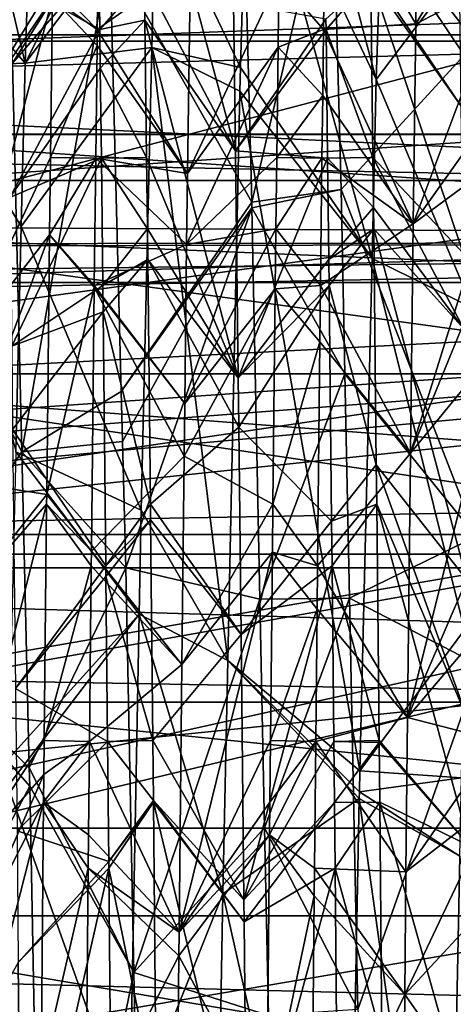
# Model space of a CAD drawing. Extents: x 0 to 200, y 18 to 95.
# Tile 202 of 491: x 72.752 to 73.71, y 53.333 to 55.51. Entities that reach past the tile are written whole.
import ezdxf

# ---------------------------------------------------------------- set-up
doc = ezdxf.new("R2010")
doc.units = 0

msp = doc.modelspace()

# ---------------------------------------------------------------- linework, layer by layer
for points in [[(66.999992, 58.968403, 263.375061), (100.857979, 56.147953, 260.252533), (66.999992, 55.257084, 259.53186)], [(122.799995, 57.297775, 280.72522), (66.999992, 58.968403, 278.624939), (66.999992, 55.257084, 282.468109)], [(77.999992, 58.124733, 51.023918), (56.938103, 56.044952, 54.049088), (77.999992, 55.020393, 55.12487)], [(57.144798, 55.832596, 37.636749), (77.999992, 58.124733, 40.976082), (57.585098, 55.134129, 37.049129)], [(57.585098, 55.134129, 37.049129), (77.999992, 58.124733, 40.976082), (77.999992, 55.020393, 36.87513)], [(122.799995, 55.257084, 282.468109), (122.799995, 57.297775, 280.72522), (66.999992, 55.257084, 282.468109)], [(74.999992, 55.748978, 264.203949), (69.499992, 57.125778, 266.436615), (69.499992, 54.306, 262.711578)], [(69.499992, 57.125778, 275.563385), (74.999992, 55.748978, 277.796051), (69.499992, 54.306, 279.288422)], [(73.26844, 56.400883, 40.992569), (73.256516, 55.97794, 40.330856), (73.540237, 55.377777, 40.214989)], [(73.558876, 55.936893, 41.242157), (73.26844, 56.400883, 40.992569), (73.540237, 55.377777, 40.214989)], [(72.569832, 56.242073, 41.838608), (72.548454, 55.663177, 40.630531), (72.763977, 55.414276, 40.258156)], [(72.783432, 56.001438, 41.327473), (72.569832, 56.242073, 41.838608), (72.763977, 55.414276, 40.258156)], [(72.95153, 55.663177, 51.369469), (73.236961, 56.175644, 51.440292), (73.264778, 55.107014, 52.928612)], [(73.236961, 56.175644, 51.440292), (73.442596, 55.867432, 51.837891), (73.264778, 55.107014, 52.928612)], [(66.999992, 55.257084, 259.53186), (100.857979, 56.147953, 260.252533), (99.651787, 55.252529, 259.53772)], [(69.199997, 56.114868, 265.546295), (76.999992, 55.154964, 264.226196), (69.199997, 55.154964, 264.226196)], [(69.199997, 56.114868, 265.546295), (76.999992, 56.114868, 265.546295), (76.999992, 55.154964, 264.226196)], [(76.999992, 55.154964, 277.773804), (76.999992, 56.114868, 276.453705), (69.199997, 55.154964, 277.773804)], [(76.999992, 56.114868, 276.453705), (69.199997, 56.114868, 276.453705), (69.199997, 55.154964, 277.773804)], [(77.999992, 55.020393, 55.12487), (56.938103, 56.044952, 54.049088), (57.696014, 54.999744, 55.104179)], [(73.058487, 55.999409, 40.313957), (72.783432, 56.001438, 41.327473), (72.763977, 55.414276, 40.258156)], [(73.052124, 55.79826, 39.946976), (73.058487, 55.999409, 40.313957), (72.763977, 55.414276, 40.258156)], [(73.224945, 55.548317, 51.817928), (73.02272, 55.987034, 51.777439), (73.229019, 55.22031, 52.220806)], [(73.02272, 55.987034, 51.777439), (73.02784, 55.60244, 52.332634), (73.229019, 55.22031, 52.220806)], [(73.256516, 55.97794, 40.330856), (73.052124, 55.79826, 39.946976), (73.240349, 55.404362, 39.43346)], [(73.256516, 55.97794, 40.330856), (73.240349, 55.404362, 39.43346), (73.530846, 54.982639, 39.777397)], [(73.540237, 55.377777, 40.214989), (73.256516, 55.97794, 40.330856), (73.530846, 54.982639, 39.777397)], [(72.824654, 55.590458, 39.65155), (72.929222, 55.937111, 40.143082), (72.923401, 55.488945, 39.519993)], [(72.929222, 55.937111, 40.143082), (73.129288, 55.634708, 40.347137), (72.923401, 55.488945, 39.519993)], [(73.773689, 55.686668, 40.670799), (73.558876, 55.936893, 41.242157), (73.540237, 55.377777, 40.214989)], [(115.346222, 54.298084, 279.984253), (39.5, 55.887272, 277.913177), (37.428932, 54.298084, 279.984253)], [(113.275154, 55.887272, 277.913177), (39.5, 55.887272, 277.913177), (115.346222, 54.298084, 279.984253)], [(49.499989, 55.887272, 267.913177), (103.275146, 55.887272, 267.913177), (51.571064, 54.298084, 265.842102)], [(103.275146, 55.887272, 267.913177), (101.204079, 54.298084, 265.842102), (51.571064, 54.298084, 265.842102)], [(72.924019, 55.892223, 51.919327), (72.724083, 55.603214, 51.721375), (72.929253, 55.488945, 52.480007)], [(73.02784, 55.60244, 52.332634), (72.924019, 55.892223, 51.919327), (72.929253, 55.488945, 52.480007)], [(73.442596, 55.867432, 51.837891), (73.462234, 55.135025, 52.904411), (73.264778, 55.107014, 52.928612)], [(73.442596, 55.867432, 51.837891), (73.734444, 55.43182, 51.659756), (73.462234, 55.135025, 52.904411)], [(73.442596, 55.867432, 51.837891), (73.732872, 55.494766, 51.584354), (73.734444, 55.43182, 51.659756)], [(73.442596, 55.867432, 51.837891), (73.730034, 55.60873, 51.447849), (73.732872, 55.494766, 51.584354)], [(76.999992, 55.462631, 268.044128), (69.199997, 55.847462, 269.499878), (69.199997, 55.462631, 268.044128)], [(76.999992, 55.847462, 269.499878), (69.199997, 55.847462, 269.499878), (76.999992, 55.462631, 268.044128)], [(69.199997, 55.847462, 272.500153), (76.999992, 55.847462, 272.500153), (69.199997, 55.462631, 273.955872)], [(76.999992, 55.847462, 272.500153), (76.999992, 55.462631, 273.955872), (69.199997, 55.462631, 273.955872)], [(73.324806, 55.60244, 39.667366), (73.427925, 55.837391, 40.004436), (73.423401, 55.488945, 39.519993)], [(73.427925, 55.837391, 40.004436), (73.627197, 55.501381, 40.115181), (73.423401, 55.488945, 39.519993)], [(73.427925, 55.837391, 40.004436), (73.627983, 55.553631, 40.201351), (73.627197, 55.501381, 40.115181)], [(73.827919, 55.836327, 40.005001), (73.824806, 55.60244, 39.667366), (73.627197, 55.501381, 40.115181)], [(73.627983, 55.553631, 40.201351), (73.827919, 55.836327, 40.005001), (73.627197, 55.501381, 40.115181)], [(72.723015, 55.806332, 51.027847), (72.948296, 55.750805, 51.186604), (72.736008, 55.414276, 51.741844)], [(73.044022, 55.448658, 39.543388), (73.052124, 55.79826, 39.946976), (72.763977, 55.414276, 40.258156)], [(73.052124, 55.79826, 39.946976), (73.044022, 55.448658, 39.543388), (73.240349, 55.404362, 39.43346)], [(73.721497, 55.785358, 51.446304), (73.527664, 55.61599, 52.313076), (73.727737, 55.319279, 52.09034)], [(74.999992, 55.748978, 264.203949), (69.499992, 54.306, 262.711578), (74.999992, 54.139458, 262.92041)], [(69.499992, 54.306, 279.288422), (74.999992, 55.748978, 277.796051), (74.999992, 54.139458, 279.07959)], [(72.948296, 55.750805, 51.186604), (72.95153, 55.663177, 51.369469), (72.736008, 55.414276, 51.741844)], [(72.629776, 55.687672, 40.3866), (72.824654, 55.590458, 39.65155), (72.624313, 55.263565, 39.839031)], [(73.773689, 55.686668, 40.670799), (73.540237, 55.377777, 40.214989), (73.753113, 54.8731, 39.672031)], [(72.763977, 55.414276, 40.258156), (72.548454, 55.663177, 40.630531), (72.541908, 55.406124, 40.310112)], [(72.736008, 55.414276, 51.741844), (72.95153, 55.663177, 51.369469), (72.756531, 54.555031, 52.698971)], [(72.95153, 55.663177, 51.369469), (72.976379, 54.687927, 52.585125), (72.756531, 54.555031, 52.698971)], [(72.95153, 55.663177, 51.369469), (73.264778, 55.107014, 52.928612), (72.976379, 54.687927, 52.585125)], [(72.923401, 55.488945, 39.519993), (73.129288, 55.634708, 40.347137), (73.123047, 55.170349, 39.70166)], [(73.129288, 55.634708, 40.347137), (73.324806, 55.60244, 39.667366), (73.123047, 55.170349, 39.70166)], [(73.527664, 55.61599, 52.313076), (73.52784, 55.60244, 52.332634), (73.727737, 55.319279, 52.09034)], [(72.824654, 55.590458, 39.65155), (72.82428, 55.558468, 39.612858), (72.624313, 55.263565, 39.839031)], [(72.929253, 55.488945, 52.480007), (72.724083, 55.603214, 51.721375), (72.730316, 55.117214, 52.35062)], [(72.82428, 55.558468, 39.612858), (72.824654, 55.590458, 39.65155), (72.923401, 55.488945, 39.519993)], [(73.028961, 55.509033, 52.446045), (73.02784, 55.60244, 52.332634), (72.929253, 55.488945, 52.480007)], [(73.02784, 55.60244, 52.332634), (73.028961, 55.509033, 52.446045), (73.229019, 55.22031, 52.220806)], [(73.324806, 55.60244, 39.667366), (73.322983, 55.449409, 39.48156), (73.123047, 55.170349, 39.70166)], [(73.324806, 55.60244, 39.667366), (73.423401, 55.488945, 39.519993), (73.322983, 55.449409, 39.48156)], [(73.52784, 55.60244, 52.332634), (73.428955, 55.511703, 52.448372), (73.42926, 55.488945, 52.480007)], [(73.52784, 55.60244, 52.332634), (73.42926, 55.488945, 52.480007), (73.532578, 55.205574, 52.814507)], [(73.727737, 55.319279, 52.09034), (73.52784, 55.60244, 52.332634), (73.732086, 54.993877, 52.539978)], [(73.52784, 55.60244, 52.332634), (73.532578, 55.205574, 52.814507), (73.732086, 54.993877, 52.539978)], [(73.824806, 55.60244, 39.667366), (73.821686, 55.340832, 39.34972), (73.621758, 55.058937, 39.580917)], [(73.627197, 55.501381, 40.115181), (73.824806, 55.60244, 39.667366), (73.621758, 55.058937, 39.580917)], [(72.624313, 55.263565, 39.839031), (72.82428, 55.558468, 39.612858), (72.618042, 54.776909, 39.210705)], [(72.82428, 55.558468, 39.612858), (72.820076, 55.205326, 39.185715), (72.618042, 54.776909, 39.210705)], [(72.82428, 55.558468, 39.612858), (72.922981, 55.453381, 39.478336), (72.820076, 55.205326, 39.185715)], [(72.82428, 55.558468, 39.612858), (72.923401, 55.488945, 39.519993), (72.922981, 55.453381, 39.478336)], [(73.428955, 55.511703, 52.448372), (73.224945, 55.548317, 51.817928), (73.229019, 55.22031, 52.220806)], [(73.028961, 55.509033, 52.446045), (72.929253, 55.488945, 52.480007), (72.930252, 55.403439, 52.580162)], [(73.028961, 55.509033, 52.446045), (72.930252, 55.403439, 52.580162), (73.03257, 55.205574, 52.814507)], [(73.229019, 55.22031, 52.220806), (73.028961, 55.509033, 52.446045), (73.23526, 54.718342, 52.837349)], [(73.028961, 55.509033, 52.446045), (73.03257, 55.205574, 52.814507), (73.23526, 54.718342, 52.837349)], [(73.42926, 55.488945, 52.480007), (73.428955, 55.511703, 52.448372), (73.229019, 55.22031, 52.220806)], [(73.423401, 55.488945, 39.519993), (73.627197, 55.501381, 40.115181), (73.621758, 55.058937, 39.580917)], [(72.930252, 55.403439, 52.580162), (72.929253, 55.488945, 52.480007), (72.730316, 55.117214, 52.35062)], [(72.922981, 55.453381, 39.478336), (72.923401, 55.488945, 39.519993), (73.123047, 55.170349, 39.70166)], [(73.42926, 55.488945, 52.480007), (73.229019, 55.22031, 52.220806), (73.432571, 55.20438, 52.813316)], [(73.322983, 55.449409, 39.48156), (73.423401, 55.488945, 39.519993), (73.421684, 55.342522, 39.348488)], [(73.421684, 55.342522, 39.348488), (73.423401, 55.488945, 39.519993), (73.621758, 55.058937, 39.580917)], [(73.532578, 55.205574, 52.814507), (73.42926, 55.488945, 52.480007), (73.432571, 55.20438, 52.813316)], [(68.999992, 55.477016, 271), (76.999992, 54.371727, 266.875), (68.999992, 54.371727, 266.875)], [(68.999992, 55.477016, 271), (76.999992, 55.477016, 271), (76.999992, 54.371727, 266.875)], [(76.999992, 55.477016, 271), (68.999992, 55.477016, 271), (68.999992, 54.371727, 275.125)], [(76.999992, 54.371727, 275.125), (76.999992, 55.477016, 271), (68.999992, 54.371727, 275.125)], [(76.999992, 54.929314, 268.044128), (69.199997, 55.462631, 268.044128), (69.199997, 54.929314, 268.044128)], [(76.999992, 55.462631, 268.044128), (69.199997, 55.462631, 268.044128), (76.999992, 54.929314, 268.044128)], [(76.999992, 55.462631, 273.955872), (76.999992, 54.929314, 273.955872), (69.199997, 54.929314, 273.955872)], [(69.199997, 55.462631, 273.955872), (76.999992, 55.462631, 273.955872), (69.199997, 54.929314, 273.955872)], [(73.044022, 55.448658, 39.543388), (72.755348, 55.053085, 39.85582), (73.020309, 54.425514, 38.362251)], [(73.044022, 55.448658, 39.543388), (72.763977, 55.414276, 40.258156), (72.755348, 55.053085, 39.85582)], [(72.820076, 55.205326, 39.185715), (72.922981, 55.453381, 39.478336), (72.920074, 55.20438, 39.186684)], [(72.920074, 55.20438, 39.186684), (72.922981, 55.453381, 39.478336), (73.123047, 55.170349, 39.70166)], [(73.044022, 55.448658, 39.543388), (73.020309, 54.425514, 38.362251), (73.212265, 54.093624, 38.133553)], [(73.238876, 55.352207, 39.35186), (73.044022, 55.448658, 39.543388), (73.212265, 54.093624, 38.133553)], [(73.240349, 55.404362, 39.43346), (73.044022, 55.448658, 39.543388), (73.238876, 55.352207, 39.35186)], [(73.322983, 55.449409, 39.48156), (73.320076, 55.205574, 39.185493), (73.120941, 55.013519, 39.483665)], [(73.123047, 55.170349, 39.70166), (73.322983, 55.449409, 39.48156), (73.120941, 55.013519, 39.483665)], [(73.322983, 55.449409, 39.48156), (73.421684, 55.342522, 39.348488), (73.320076, 55.205574, 39.185493)], [(72.462807, 55.114292, 52.935806), (72.736008, 55.414276, 51.741844), (72.756531, 54.555031, 52.698971)], [(72.763977, 55.414276, 40.258156), (72.541908, 55.406124, 40.310112), (72.755348, 55.053085, 39.85582)], [(73.462234, 55.135025, 52.904411), (73.734444, 55.43182, 51.659756), (73.760902, 54.367226, 52.934937)], [(72.755348, 55.053085, 39.85582), (72.541908, 55.406124, 40.310112), (72.743462, 54.555031, 39.301029)], [(72.932579, 55.20438, 52.813316), (72.930252, 55.403439, 52.580162), (72.730316, 55.117214, 52.35062)], [(73.03257, 55.205574, 52.814507), (72.930252, 55.403439, 52.580162), (72.932579, 55.20438, 52.813316)], [(73.240349, 55.404362, 39.43346), (73.238876, 55.352207, 39.35186), (73.530846, 54.982639, 39.777397)], [(73.540237, 55.377777, 40.214989), (73.530846, 54.982639, 39.777397), (73.753113, 54.8731, 39.672031)], [(73.238876, 55.352207, 39.35186), (73.212265, 54.093624, 38.133553), (73.503899, 53.849636, 38.522667)], [(73.530846, 54.982639, 39.777397), (73.238876, 55.352207, 39.35186), (73.503899, 53.849636, 38.522667)], [(73.320076, 55.205574, 39.185493), (73.421684, 55.342522, 39.348488), (73.420074, 55.20438, 39.186684)], [(73.420074, 55.20438, 39.186684), (73.421684, 55.342522, 39.348488), (73.621758, 55.058937, 39.580917)], [(73.821686, 55.340832, 39.34972), (73.820076, 55.205574, 39.185493), (73.621758, 55.058937, 39.580917)], [(66.999992, 55.257084, 259.53186), (99.651787, 55.252529, 259.53772), (66.999992, 50.376331, 257.358826)], [(122.799995, 52.921329, 283.789642), (66.999992, 55.257084, 282.468109), (66.999992, 50.376331, 284.641174)], [(122.799995, 55.257084, 282.468109), (66.999992, 55.257084, 282.468109), (122.799995, 52.921329, 283.789642)], [(99.651787, 55.252529, 259.53772), (99.535149, 55.165939, 259.468567), (66.999992, 50.376331, 257.358826)], [(73.432571, 55.20438, 52.813316), (73.229019, 55.22031, 52.220806), (73.23526, 54.718342, 52.837349)], [(72.820076, 55.205326, 39.185715), (72.818039, 55.034485, 38.979073), (72.618042, 54.776909, 39.210705)], [(72.932579, 55.20438, 52.813316), (72.730316, 55.117214, 52.35062), (72.734543, 54.7883, 52.776485)], [(72.935875, 54.922276, 53.143738), (72.932579, 55.20438, 52.813316), (72.734543, 54.7883, 52.776485)], [(72.820076, 55.205326, 39.185715), (72.920074, 55.20438, 39.186684), (72.818039, 55.034485, 38.979073)], [(72.818039, 55.034485, 38.979073), (72.920074, 55.20438, 39.186684), (72.916786, 54.922276, 38.856262)], [(72.920074, 55.20438, 39.186684), (73.120941, 55.013519, 39.483665), (72.916786, 54.922276, 38.856262)], [(72.920074, 55.20438, 39.186684), (73.123047, 55.170349, 39.70166), (73.120941, 55.013519, 39.483665)], [(73.03257, 55.205574, 52.814507), (72.932579, 55.20438, 52.813316), (73.034454, 55.047615, 53.006298)], [(73.034454, 55.047615, 53.006298), (72.932579, 55.20438, 52.813316), (72.935875, 54.922276, 53.143738)], [(73.03257, 55.205574, 52.814507), (73.034454, 55.047615, 53.006298), (73.23526, 54.718342, 52.837349)], [(73.320076, 55.205574, 39.185493), (73.318192, 55.047615, 38.993702), (73.120941, 55.013519, 39.483665)], [(73.435196, 54.980339, 53.075729), (73.432571, 55.20438, 52.813316), (73.23526, 54.718342, 52.837349)], [(73.320076, 55.205574, 39.185493), (73.420074, 55.20438, 39.186684), (73.318192, 55.047615, 38.993702)], [(73.318192, 55.047615, 38.993702), (73.420074, 55.20438, 39.186684), (73.416786, 54.922276, 38.856262)], [(73.420074, 55.20438, 39.186684), (73.621758, 55.058937, 39.580917), (73.416786, 54.922276, 38.856262)], [(73.532578, 55.205574, 52.814507), (73.432571, 55.20438, 52.813316), (73.533897, 55.09481, 52.948994)], [(73.533897, 55.09481, 52.948994), (73.432571, 55.20438, 52.813316), (73.435196, 54.980339, 53.075729)], [(73.732086, 54.993877, 52.539978), (73.532578, 55.205574, 52.814507), (73.733963, 54.826824, 52.711216)], [(73.532578, 55.205574, 52.814507), (73.533897, 55.09481, 52.948994), (73.733963, 54.826824, 52.711216)], [(73.621758, 55.058937, 39.580917), (73.820076, 55.205574, 39.185493), (73.615524, 54.552052, 38.968849)], [(73.820076, 55.205574, 39.185493), (73.818192, 55.047615, 38.993702), (73.615524, 54.552052, 38.968849)], [(99.535149, 55.165939, 259.468567), (99.349709, 54.9519, 259.344482), (66.999992, 50.376331, 257.358826)], [(69.199997, 55.154964, 264.226196), (76.999992, 54.000828, 263.072052), (69.199997, 54.000828, 263.072052)], [(69.199997, 55.154964, 264.226196), (76.999992, 55.154964, 264.226196), (76.999992, 54.000828, 263.072052)], [(76.999992, 54.000828, 278.927948), (76.999992, 55.154964, 277.773804), (69.199997, 54.000828, 278.927948)], [(76.999992, 55.154964, 277.773804), (69.199997, 55.154964, 277.773804), (69.199997, 54.000828, 278.927948)], [(57.585098, 55.134129, 37.049129), (77.999992, 55.020393, 36.87513), (57.681129, 54.981789, 36.920967)], [(73.264778, 55.107014, 52.928612), (73.462234, 55.135025, 52.904411), (73.265045, 55.094143, 52.940262)], [(73.265045, 55.094143, 52.940262), (73.462234, 55.135025, 52.904411), (73.470612, 54.727028, 53.275444)], [(73.470612, 54.727028, 53.275444), (73.462234, 55.135025, 52.904411), (73.760902, 54.367226, 52.934937)], [(72.462807, 55.114292, 52.935806), (72.756531, 54.555031, 52.698971), (72.482567, 54.146938, 53.804657)], [(73.264778, 55.107014, 52.928612), (73.265045, 55.094143, 52.940262), (72.976379, 54.687927, 52.585125)], [(72.976379, 54.687927, 52.585125), (73.265045, 55.094143, 52.940262), (72.979187, 54.577843, 52.722347)], [(72.979187, 54.577843, 52.722347), (73.265045, 55.094143, 52.940262), (72.98632, 54.298084, 53.071068)], [(72.98632, 54.298084, 53.071068), (73.265045, 55.094143, 52.940262), (73.282768, 54.22897, 53.723415)], [(73.265045, 55.094143, 52.940262), (73.470612, 54.727028, 53.275444), (73.282768, 54.22897, 53.723415)], [(73.534462, 55.047615, 53.006298), (73.533897, 55.09481, 52.948994), (73.435196, 54.980339, 53.075729)], [(73.533897, 55.09481, 52.948994), (73.534462, 55.047615, 53.006298), (73.733963, 54.826824, 52.711216)], [(72.755348, 55.053085, 39.85582), (72.743462, 54.555031, 39.301029), (73.020309, 54.425514, 38.362251)], [(73.035187, 54.98032, 53.075409), (73.034454, 55.047615, 53.006298), (72.935875, 54.922276, 53.143738)], [(73.034454, 55.047615, 53.006298), (73.035187, 54.98032, 53.075409), (73.23526, 54.718342, 52.837349)], [(73.318192, 55.047615, 38.993702), (73.316742, 54.914841, 38.857349), (73.116814, 54.661991, 39.091972)], [(73.120941, 55.013519, 39.483665), (73.318192, 55.047615, 38.993702), (73.116814, 54.661991, 39.091972)], [(73.318192, 55.047615, 38.993702), (73.416786, 54.922276, 38.856262), (73.316742, 54.914841, 38.857349)], [(73.416786, 54.922276, 38.856262), (73.621758, 55.058937, 39.580917), (73.615524, 54.552052, 38.968849)], [(73.534462, 55.047615, 53.006298), (73.435196, 54.980339, 53.075729), (73.435875, 54.922276, 53.143738)], [(73.534462, 55.047615, 53.006298), (73.435875, 54.922276, 53.143738), (73.540131, 54.525711, 53.542271)], [(73.733963, 54.826824, 52.711216), (73.534462, 55.047615, 53.006298), (73.740196, 54.271557, 53.280399)], [(73.534462, 55.047615, 53.006298), (73.540131, 54.525711, 53.542271), (73.740196, 54.271557, 53.280399)], [(73.818192, 55.047615, 38.993702), (73.81546, 54.795734, 38.735031), (73.615524, 54.552052, 38.968849)], [(72.61483, 54.491016, 38.905865), (72.818039, 55.034485, 38.979073), (72.811813, 54.460236, 38.39045)], [(72.618042, 54.776909, 39.210705), (72.818039, 55.034485, 38.979073), (72.61483, 54.491016, 38.905865)], [(72.818039, 55.034485, 38.979073), (72.916748, 54.919144, 38.853161), (72.811813, 54.460236, 38.39045)], [(72.818039, 55.034485, 38.979073), (72.916786, 54.922276, 38.856262), (72.916748, 54.919144, 38.853161)], [(57.681129, 54.981789, 36.920967), (77.999992, 55.020393, 36.87513), (58.303543, 53.994431, 36.090302)], [(77.999992, 55.020393, 55.12487), (57.696014, 54.999744, 55.104179), (57.851074, 54.785908, 55.320038)], [(77.999992, 55.020393, 55.12487), (57.851074, 54.785908, 55.320038), (57.927795, 54.638931, 55.418667)], [(77.999992, 55.020393, 55.12487), (57.927795, 54.638931, 55.418667), (58.658138, 53.239735, 56.357582)], [(58.303543, 53.994431, 36.090302), (77.999992, 55.020393, 36.87513), (58.455341, 53.64156, 35.90023)], [(58.455341, 53.64156, 35.90023), (77.999992, 55.020393, 36.87513), (59.256943, 51.778236, 34.896561)], [(77.999992, 55.020393, 55.12487), (58.658138, 53.239735, 56.357582), (58.790283, 52.986568, 56.527466)], [(77.999992, 55.020393, 55.12487), (58.790283, 52.986568, 56.527466), (59.250862, 51.673794, 57.093159)], [(77.999992, 55.020393, 55.12487), (59.250862, 51.673794, 57.093159), (59.514133, 50.923405, 57.416512)], [(59.256943, 51.778236, 34.896561), (77.999992, 55.020393, 36.87513), (59.548332, 50.598072, 34.543556)], [(77.999992, 55.020393, 55.12487), (59.514133, 50.923405, 57.416512), (77.999992, 50.484303, 57.549461)], [(59.548332, 50.598072, 34.543556), (77.999992, 55.020393, 36.87513), (77.999992, 50.484303, 34.450539)], [(72.916786, 54.922276, 38.856262), (73.120941, 55.013519, 39.483665), (73.116814, 54.661991, 39.091972)], [(73.035187, 54.98032, 53.075409), (72.935875, 54.922276, 53.143738), (72.936485, 54.86454, 53.200962)], [(73.035187, 54.98032, 53.075409), (72.936485, 54.86454, 53.200962), (73.041077, 54.438766, 53.631557)], [(73.236618, 54.60915, 52.971466), (73.035187, 54.98032, 53.075409), (73.041077, 54.438766, 53.631557)], [(73.23526, 54.718342, 52.837349), (73.035187, 54.98032, 53.075409), (73.236618, 54.60915, 52.971466)], [(73.435875, 54.922276, 53.143738), (73.435196, 54.980339, 53.075729), (73.23526, 54.718342, 52.837349)], [(73.7351, 54.161045, 38.797882), (73.530846, 54.982639, 39.777397), (73.503899, 53.849636, 38.522667)], [(73.753113, 54.8731, 39.672031), (73.530846, 54.982639, 39.777397), (73.7351, 54.161045, 38.797882)], [(99.349709, 54.9519, 259.344482), (99.161667, 54.734867, 259.218597), (66.999992, 50.376331, 257.358826)], [(76.999992, 54.328358, 266.800781), (69.199997, 54.929314, 268.044128), (69.199997, 54.328358, 266.800781)], [(76.999992, 54.929314, 268.044128), (69.199997, 54.929314, 268.044128), (76.999992, 54.328358, 266.800781)], [(69.199997, 54.929314, 273.955872), (76.999992, 54.929314, 273.955872), (69.199997, 54.328358, 275.199219)], [(76.999992, 54.929314, 273.955872), (76.999992, 54.328358, 275.199219), (69.199997, 54.328358, 275.199219)], [(72.936485, 54.86454, 53.200962), (72.935875, 54.922276, 53.143738), (72.734543, 54.7883, 52.776485)], [(72.811813, 54.460236, 38.39045), (72.916748, 54.919144, 38.853161), (72.910515, 54.335098, 38.274258)], [(72.916748, 54.919144, 38.853161), (73.11544, 54.544846, 38.961437), (72.910515, 54.335098, 38.274258)], [(72.916748, 54.919144, 38.853161), (72.916786, 54.922276, 38.856262), (73.116814, 54.661991, 39.091972)], [(72.916748, 54.919144, 38.853161), (73.116814, 54.661991, 39.091972), (73.11544, 54.544846, 38.961437)], [(73.11544, 54.544846, 38.961437), (73.316742, 54.914841, 38.857349), (73.311577, 54.438766, 38.368443)], [(73.116814, 54.661991, 39.091972), (73.316742, 54.914841, 38.857349), (73.11544, 54.544846, 38.961437)], [(73.435875, 54.922276, 53.143738), (73.23526, 54.718342, 52.837349), (73.236618, 54.60915, 52.971466)], [(73.435875, 54.922276, 53.143738), (73.236618, 54.60915, 52.971466), (73.441422, 54.401783, 53.659649)], [(73.316742, 54.914841, 38.857349), (73.415459, 54.797939, 38.733021), (73.311577, 54.438766, 38.368443)], [(73.316742, 54.914841, 38.857349), (73.416786, 54.922276, 38.856262), (73.415459, 54.797939, 38.733021)], [(73.415459, 54.797939, 38.733021), (73.416786, 54.922276, 38.856262), (73.615524, 54.552052, 38.968849)], [(73.540131, 54.525711, 53.542271), (73.435875, 54.922276, 53.143738), (73.441422, 54.401783, 53.659649)], [(72.936485, 54.86454, 53.200962), (72.734543, 54.7883, 52.776485), (72.736557, 54.603809, 52.954235)], [(72.936485, 54.86454, 53.200962), (72.736557, 54.603809, 52.954235), (72.94249, 54.302444, 53.758114)], [(73.041077, 54.438766, 53.631557), (72.936485, 54.86454, 53.200962), (72.94249, 54.302444, 53.758114)], [(73.311577, 54.438766, 38.368443), (73.415459, 54.797939, 38.733021), (73.410172, 54.302444, 38.241886)], [(73.415459, 54.797939, 38.733021), (73.615524, 54.552052, 38.968849), (73.410172, 54.302444, 38.241886)], [(73.615524, 54.552052, 38.968849), (73.81546, 54.795734, 38.735031), (73.609283, 53.967022, 38.430531)], [(73.81546, 54.795734, 38.735031), (73.811577, 54.438766, 38.368443), (73.609283, 53.967022, 38.430531)], [(91.499992, 53.722206, 267.25), (33.5, 54.727013, 271), (33.5, 53.722206, 267.25)], [(91.499992, 54.727013, 271), (33.5, 54.727013, 271), (91.499992, 53.722206, 267.25)], [(91.499992, 54.727013, 271), (91.499992, 53.722206, 274.75), (33.5, 53.722206, 274.75)], [(33.5, 54.727013, 271), (91.499992, 54.727013, 271), (33.5, 53.722206, 274.75)], [(99.161667, 54.734867, 259.218597), (97.91198, 53.292431, 258.382111), (66.999992, 50.376331, 257.358826)], [(73.470612, 54.727028, 53.275444), (73.480789, 54.231327, 53.726242), (73.282768, 54.22897, 53.723415)], [(73.470612, 54.727028, 53.275444), (73.760902, 54.367226, 52.934937), (73.480789, 54.231327, 53.726242)], [(72.976379, 54.687927, 52.585125), (72.979187, 54.577843, 52.722347), (72.756531, 54.555031, 52.698971)], [(73.236618, 54.60915, 52.971466), (73.041077, 54.438766, 53.631557), (73.241493, 54.150578, 53.390816)], [(73.441422, 54.401783, 53.659649), (73.236618, 54.60915, 52.971466), (73.241493, 54.150578, 53.390816)], [(72.94249, 54.302444, 53.758114), (72.736557, 54.603809, 52.954235), (72.74279, 54.0312, 53.505917)], [(72.756531, 54.555031, 52.698971), (72.979187, 54.577843, 52.722347), (72.98632, 54.298084, 53.071068)], [(72.482567, 54.146938, 53.804657), (72.756531, 54.555031, 52.698971), (72.773216, 53.856148, 53.477474)], [(73.015961, 54.196049, 38.191563), (72.743462, 54.555031, 39.301029), (72.727242, 53.87606, 38.544704)], [(73.020309, 54.425514, 38.362251), (72.743462, 54.555031, 39.301029), (73.015961, 54.196049, 38.191563)], [(72.756531, 54.555031, 52.698971), (72.98632, 54.298084, 53.071068), (72.773216, 53.856148, 53.477474)], [(72.910515, 54.335098, 38.274258), (73.11544, 54.544846, 38.961437), (73.11058, 54.084129, 38.547596)], [(73.11544, 54.544846, 38.961437), (73.311577, 54.438766, 38.368443), (73.11058, 54.084129, 38.547596)], [(73.410172, 54.302444, 38.241886), (73.615524, 54.552052, 38.968849), (73.609283, 53.967022, 38.430531)], [(73.541077, 54.438766, 53.631557), (73.540131, 54.525711, 53.542271), (73.441422, 54.401783, 53.659649)], [(73.740196, 54.271557, 53.280399), (73.540131, 54.525711, 53.542271), (73.743713, 53.958595, 53.601204)], [(73.540131, 54.525711, 53.542271), (73.541077, 54.438766, 53.631557), (73.743713, 53.958595, 53.601204)], [(72.61483, 54.491016, 38.905865), (72.811813, 54.460236, 38.39045), (72.611877, 54.208729, 38.656155)], [(72.811813, 54.460236, 38.39045), (72.811577, 54.438766, 38.368443), (72.611877, 54.208729, 38.656155)], [(72.811577, 54.438766, 38.368443), (72.811813, 54.460236, 38.39045), (72.910515, 54.335098, 38.274258)], [(72.611877, 54.208729, 38.656155), (72.811577, 54.438766, 38.368443), (72.605637, 53.613113, 38.129265)], [(72.811577, 54.438766, 38.368443), (72.806328, 53.916065, 37.914097), (72.605637, 53.613113, 38.129265)], [(72.811577, 54.438766, 38.368443), (72.910164, 54.302444, 38.241886), (72.806328, 53.916065, 37.914097)], [(72.811577, 54.438766, 38.368443), (72.910515, 54.335098, 38.274258), (72.910164, 54.302444, 38.241886)], [(73.041428, 54.404026, 53.661755), (73.041077, 54.438766, 53.631557), (72.94249, 54.302444, 53.758114)], [(73.041077, 54.438766, 53.631557), (73.041428, 54.404026, 53.661755), (73.241493, 54.150578, 53.390816)], [(73.311577, 54.438766, 38.368443), (73.310516, 54.333168, 38.276653), (73.11058, 54.084129, 38.547596)], [(73.310516, 54.333168, 38.276653), (73.311577, 54.438766, 38.368443), (73.410172, 54.302444, 38.241886)], [(73.541077, 54.438766, 53.631557), (73.441422, 54.401783, 53.659649), (73.44249, 54.302444, 53.758114)], [(73.541077, 54.438766, 53.631557), (73.44249, 54.302444, 53.758114), (73.546326, 53.916065, 54.085903)], [(73.743713, 53.958595, 53.601204), (73.541077, 54.438766, 53.631557), (73.746429, 53.683441, 53.811085)], [(73.541077, 54.438766, 53.631557), (73.546326, 53.916065, 54.085903), (73.746429, 53.683441, 53.811085)], [(73.811577, 54.438766, 38.368443), (73.809219, 54.204311, 38.164646), (73.609283, 53.967022, 38.430531)], [(73.020309, 54.425514, 38.362251), (73.015961, 54.196049, 38.191563), (73.212265, 54.093624, 38.133553)], [(73.041428, 54.404026, 53.661755), (72.94249, 54.302444, 53.758114), (72.942719, 54.278812, 53.777927)], [(73.041428, 54.404026, 53.661755), (72.942719, 54.278812, 53.777927), (73.046326, 53.916065, 54.085903)], [(73.241493, 54.150578, 53.390816), (73.041428, 54.404026, 53.661755), (73.046326, 53.916065, 54.085903)], [(73.44249, 54.302444, 53.758114), (73.441422, 54.401783, 53.659649), (73.241493, 54.150578, 53.390816)], [(68.999992, 54.371727, 266.875), (76.999992, 51.352016, 263.855286), (68.999992, 51.352016, 263.855286)], [(68.999992, 54.371727, 266.875), (76.999992, 54.371727, 266.875), (76.999992, 51.352016, 263.855286)], [(76.999992, 54.371727, 275.125), (68.999992, 54.371727, 275.125), (68.999992, 51.352016, 278.144714)], [(76.999992, 51.352016, 278.144714), (76.999992, 54.371727, 275.125), (68.999992, 51.352016, 278.144714)], [(73.480789, 54.231327, 53.726242), (73.760902, 54.367226, 52.934937), (73.767975, 54.082603, 53.275864)], [(76.999992, 53.528423, 265.675079), (69.199997, 54.328358, 266.800781), (69.199997, 53.528423, 265.675079)], [(76.999992, 54.328358, 266.800781), (69.199997, 54.328358, 266.800781), (76.999992, 53.528423, 265.675079)], [(69.199997, 54.328358, 275.199219), (76.999992, 54.328358, 275.199219), (69.199997, 53.528423, 276.324921)], [(76.999992, 54.328358, 275.199219), (76.999992, 53.528423, 276.324921), (69.199997, 53.528423, 276.324921)], [(72.910164, 54.302444, 38.241886), (72.910515, 54.335098, 38.274258), (73.11058, 54.084129, 38.547596)], [(73.310516, 54.333168, 38.276653), (73.30632, 53.916065, 37.914097), (73.104355, 53.49279, 38.016426)], [(73.11058, 54.084129, 38.547596), (73.310516, 54.333168, 38.276653), (73.104355, 53.49279, 38.016426)], [(73.310516, 54.333168, 38.276653), (73.409225, 54.206909, 38.161774), (73.30632, 53.916065, 37.914097)], [(73.310516, 54.333168, 38.276653), (73.410172, 54.302444, 38.241886), (73.409225, 54.206909, 38.161774)], [(74.999992, 51.956348, 261.179443), (69.499992, 54.306, 262.711578), (69.499992, 50.185715, 260.509247)], [(69.499992, 54.306, 279.288422), (74.999992, 51.956348, 280.820557), (69.499992, 50.185715, 281.490784)], [(74.999992, 54.139458, 262.92041), (69.499992, 54.306, 262.711578), (74.999992, 51.956348, 261.179443)], [(69.499992, 54.306, 279.288422), (74.999992, 54.139458, 279.07959), (74.999992, 51.956348, 280.820557)], [(116.93541, 52.227016, 281.573425), (37.428932, 54.298084, 279.984253), (35.839737, 52.227016, 281.573425)], [(115.346222, 54.298084, 279.984253), (37.428932, 54.298084, 279.984253), (116.93541, 52.227016, 281.573425)], [(51.571064, 54.298084, 265.842102), (101.204079, 54.298084, 265.842102), (53.160252, 52.227016, 264.25293)], [(101.204079, 54.298084, 265.842102), (99.614899, 52.227016, 264.25293), (53.160252, 52.227016, 264.25293)], [(72.942719, 54.278812, 53.777927), (72.94249, 54.302444, 53.758114), (72.74279, 54.0312, 53.505917)], [(72.773216, 53.856148, 53.477474), (72.98632, 54.298084, 53.071068), (73.004463, 53.403503, 53.773266)], [(72.806328, 53.916065, 37.914097), (72.910164, 54.302444, 38.241886), (72.906326, 53.914291, 37.916382)], [(72.910164, 54.302444, 38.241886), (73.11058, 54.084129, 38.547596), (72.906326, 53.914291, 37.916382)], [(72.98632, 54.298084, 53.071068), (73.282768, 54.22897, 53.723415), (73.004463, 53.403503, 53.773266)], [(73.44249, 54.302444, 53.758114), (73.241493, 54.150578, 53.390816), (73.247734, 53.563957, 53.927258)], [(73.446327, 53.914291, 54.083618), (73.44249, 54.302444, 53.758114), (73.247734, 53.563957, 53.927258)], [(73.409225, 54.206909, 38.161774), (73.410172, 54.302444, 38.241886), (73.609283, 53.967022, 38.430531)], [(73.546326, 53.916065, 54.085903), (73.44249, 54.302444, 53.758114), (73.446327, 53.914291, 54.083618)], [(72.942719, 54.278812, 53.777927), (72.74279, 54.0312, 53.505917), (72.946327, 53.914291, 54.083618)], [(73.046326, 53.916065, 54.085903), (72.942719, 54.278812, 53.777927), (72.946327, 53.914291, 54.083618)], [(73.282768, 54.22897, 53.723415), (73.293137, 53.723137, 54.18129), (73.004463, 53.403503, 53.773266)], [(73.282768, 54.22897, 53.723415), (73.480789, 54.231327, 53.726242), (73.293137, 53.723137, 54.18129)], [(73.293137, 53.723137, 54.18129), (73.480789, 54.231327, 53.726242), (73.499466, 53.321651, 54.553513)], [(73.480789, 54.231327, 53.726242), (73.767975, 54.082603, 53.275864), (73.499466, 53.321651, 54.553513)], [(73.015961, 54.196049, 38.191563), (72.725792, 53.815495, 38.477238), (72.994431, 53.060574, 37.346928)], [(73.015961, 54.196049, 38.191563), (72.727242, 53.87606, 38.544704), (72.725792, 53.815495, 38.477238)], [(73.20134, 53.577251, 37.633698), (73.015961, 54.196049, 38.191563), (72.994431, 53.060574, 37.346928)], [(73.212265, 54.093624, 38.133553), (73.015961, 54.196049, 38.191563), (73.20134, 53.577251, 37.633698)], [(73.30632, 53.916065, 37.914097), (73.409225, 54.206909, 38.161774), (73.406326, 53.914291, 37.916382)], [(73.409225, 54.206909, 38.161774), (73.609283, 53.967022, 38.430531), (73.406326, 53.914291, 37.916382)], [(73.609283, 53.967022, 38.430531), (73.809219, 54.204311, 38.164646), (73.80632, 53.916065, 37.914097)], [(73.241493, 54.150578, 53.390816), (73.046326, 53.916065, 54.085903), (73.247734, 53.563957, 53.927258)], [(73.7351, 54.161045, 38.797882), (73.503899, 53.849636, 38.522667), (73.728508, 53.83411, 38.546192)], [(72.482567, 54.146938, 53.804657), (72.774193, 53.815495, 53.522762), (72.499855, 53.300526, 54.56488)], [(72.482567, 54.146938, 53.804657), (72.773216, 53.856148, 53.477474), (72.774193, 53.815495, 53.522762)], [(73.502426, 53.7878, 38.454189), (73.212265, 54.093624, 38.133553), (73.20134, 53.577251, 37.633698)], [(73.502785, 53.802784, 38.470779), (73.212265, 54.093624, 38.133553), (73.502426, 53.7878, 38.454189)], [(73.503899, 53.849636, 38.522667), (73.212265, 54.093624, 38.133553), (73.502785, 53.802784, 38.470779)], [(72.906326, 53.914291, 37.916382), (73.11058, 54.084129, 38.547596), (73.104355, 53.49279, 38.016426)], [(73.499466, 53.321651, 54.553513), (73.767975, 54.082603, 53.275864), (73.806427, 52.143559, 54.708496)], [(72.946327, 53.914291, 54.083618), (72.74279, 54.0312, 53.505917), (72.746216, 53.716457, 53.809155)], [(69.199997, 54.000828, 263.072052), (76.999992, 52.680729, 262.112152), (69.199997, 52.680729, 262.112152)], [(69.199997, 54.000828, 263.072052), (76.999992, 54.000828, 263.072052), (76.999992, 52.680729, 262.112152)], [(76.999992, 52.680729, 279.887848), (76.999992, 54.000828, 278.927948), (69.199997, 52.680729, 279.887848)], [(76.999992, 54.000828, 278.927948), (69.199997, 54.000828, 278.927948), (69.199997, 52.680729, 279.887848)], [(73.406326, 53.914291, 37.916382), (73.609283, 53.967022, 38.430531), (73.605652, 53.625786, 38.116539)], [(73.609283, 53.967022, 38.430531), (73.80632, 53.916065, 37.914097), (73.605652, 53.625786, 38.116539)], [(72.806328, 53.916065, 37.914097), (72.805573, 53.841309, 37.849113), (72.605637, 53.613113, 38.129265)], [(72.946327, 53.914291, 54.083618), (72.746216, 53.716457, 53.809155), (72.948952, 53.648743, 54.306305)], [(72.804955, 53.780094, 37.795906), (72.906326, 53.914291, 37.916382), (72.904282, 53.707619, 37.743069)], [(72.805573, 53.841309, 37.849113), (72.906326, 53.914291, 37.916382), (72.804955, 53.780094, 37.795906)], [(72.806328, 53.916065, 37.914097), (72.906326, 53.914291, 37.916382), (72.805573, 53.841309, 37.849113)], [(72.904282, 53.707619, 37.743069), (72.906326, 53.914291, 37.916382), (73.104355, 53.49279, 38.016426)], [(73.046326, 53.916065, 54.085903), (72.946327, 53.914291, 54.083618), (73.047661, 53.783375, 54.201241)], [(73.047661, 53.783375, 54.201241), (72.946327, 53.914291, 54.083618), (72.948952, 53.648743, 54.306305)], [(73.046326, 53.916065, 54.085903), (73.047661, 53.783375, 54.201241), (73.247734, 53.563957, 53.927258)], [(73.30632, 53.916065, 37.914097), (73.304962, 53.780094, 37.795906), (73.104355, 53.49279, 38.016426)], [(73.447662, 53.779518, 54.196636), (73.446327, 53.914291, 54.083618), (73.247734, 53.563957, 53.927258)], [(73.304283, 53.707935, 37.743027), (73.406326, 53.914291, 37.916382), (73.403549, 53.633736, 37.681107)], [(73.304962, 53.780094, 37.795906), (73.406326, 53.914291, 37.916382), (73.304283, 53.707935, 37.743027)], [(73.30632, 53.916065, 37.914097), (73.406326, 53.914291, 37.916382), (73.304962, 53.780094, 37.795906)], [(73.403549, 53.633736, 37.681107), (73.406326, 53.914291, 37.916382), (73.605652, 53.625786, 38.116539)], [(73.546326, 53.916065, 54.085903), (73.446327, 53.914291, 54.083618), (73.546364, 53.912182, 54.089279)], [(73.546364, 53.912182, 54.089279), (73.446327, 53.914291, 54.083618), (73.447662, 53.779518, 54.196636)], [(73.547691, 53.780094, 54.204094), (73.546364, 53.912182, 54.089279), (73.447662, 53.779518, 54.196636)], [(73.546326, 53.916065, 54.085903), (73.546364, 53.912182, 54.089279), (73.746429, 53.683441, 53.811085)], [(73.546364, 53.912182, 54.089279), (73.547691, 53.780094, 54.204094), (73.746429, 53.683441, 53.811085)], [(73.80632, 53.916065, 37.914097), (73.804962, 53.780094, 37.795906), (73.605652, 53.625786, 38.116539)], [(72.774193, 53.815495, 53.522762), (72.773216, 53.856148, 53.477474), (73.004463, 53.403503, 53.773266)], [(73.728508, 53.83411, 38.546192), (73.503899, 53.849636, 38.522667), (73.502785, 53.802784, 38.470779)], [(72.605637, 53.613113, 38.129265), (72.805573, 53.841309, 37.849113), (72.603203, 53.380524, 37.923512)], [(72.805573, 53.841309, 37.849113), (72.804955, 53.780094, 37.795906), (72.603203, 53.380524, 37.923512)], [(73.728508, 53.83411, 38.546192), (73.502785, 53.802784, 38.470779), (73.725014, 53.660885, 38.412834)], [(72.499855, 53.300526, 54.56488), (72.774193, 53.815495, 53.522762), (72.801292, 52.412949, 54.480927)], [(72.994431, 53.060574, 37.346928), (72.725792, 53.815495, 38.477238), (72.687622, 51.83934, 37.127209)], [(72.774193, 53.815495, 53.522762), (73.004463, 53.403503, 53.773266), (72.801292, 52.412949, 54.480927)], [(73.502785, 53.802784, 38.470779), (73.502426, 53.7878, 38.454189), (73.725014, 53.660885, 38.412834)], [(73.047691, 53.780094, 54.204094), (73.047661, 53.783375, 54.201241), (72.948952, 53.648743, 54.306305)], [(73.247734, 53.563957, 53.927258), (73.047661, 53.783375, 54.201241), (73.248245, 53.515194, 53.971851)], [(73.047661, 53.783375, 54.201241), (73.047691, 53.780094, 54.204094), (73.248245, 53.515194, 53.971851)], [(73.502426, 53.7878, 38.454189), (73.20134, 53.577251, 37.633698), (73.474884, 52.35894, 37.484657)], [(73.699142, 52.378361, 37.42548), (73.502426, 53.7878, 38.454189), (73.474884, 52.35894, 37.484657)], [(73.725014, 53.660885, 38.412834), (73.502426, 53.7878, 38.454189), (73.699142, 52.378361, 37.42548)], [(72.603203, 53.380524, 37.923512), (72.804955, 53.780094, 37.795906), (72.599411, 52.975338, 37.659386)], [(72.804955, 53.780094, 37.795906), (72.799339, 53.182251, 37.357796), (72.599411, 52.975338, 37.659386)], [(72.804955, 53.780094, 37.795906), (72.903549, 53.633736, 37.681107), (72.799339, 53.182251, 37.357796)], [(72.804955, 53.780094, 37.795906), (72.904282, 53.707619, 37.743069), (72.903549, 53.633736, 37.681107)], [(73.047691, 53.780094, 54.204094), (72.948952, 53.648743, 54.306305), (72.949104, 53.633736, 54.318893)], [(73.047691, 53.780094, 54.204094), (72.949104, 53.633736, 54.318893), (73.053894, 53.120289, 54.687611)], [(73.248245, 53.515194, 53.971851), (73.047691, 53.780094, 54.204094), (73.25396, 52.911816, 54.380096)], [(73.047691, 53.780094, 54.204094), (73.053894, 53.120289, 54.687611), (73.25396, 52.911816, 54.380096)], [(73.304962, 53.780094, 37.795906), (73.304283, 53.707935, 37.743027), (73.104355, 53.49279, 38.016426)], [(73.447662, 53.779518, 54.196636), (73.247734, 53.563957, 53.927258), (73.248245, 53.515194, 53.971851)], [(73.449104, 53.633736, 54.318893), (73.447662, 53.779518, 54.196636), (73.248245, 53.515194, 53.971851)], [(73.547691, 53.780094, 54.204094), (73.447662, 53.779518, 54.196636), (73.449104, 53.633736, 54.318893)], [(73.547691, 53.780094, 54.204094), (73.449104, 53.633736, 54.318893), (73.552605, 53.258015, 54.586685)], [(73.746429, 53.683441, 53.811085), (73.547691, 53.780094, 54.204094), (73.75267, 53.051208, 54.293346)], [(73.547691, 53.780094, 54.204094), (73.552605, 53.258015, 54.586685), (73.75267, 53.051208, 54.293346)], [(73.804962, 53.780094, 37.795906), (73.802986, 53.57019, 37.642086), (73.603058, 53.354435, 37.927437)], [(73.605652, 53.625786, 38.116539), (73.804962, 53.780094, 37.795906), (73.603058, 53.354435, 37.927437)], [(91.499992, 50.977016, 264.504822), (33.5, 53.722206, 267.25), (33.5, 50.977016, 264.504822)], [(91.499992, 53.722206, 267.25), (33.5, 53.722206, 267.25), (91.499992, 50.977016, 264.504822)], [(91.499992, 53.722206, 274.75), (91.499992, 50.977016, 277.495178), (33.5, 50.977016, 277.495178)], [(33.5, 53.722206, 274.75), (91.499992, 53.722206, 274.75), (33.5, 50.977016, 277.495178)], [(72.948952, 53.648743, 54.306305), (72.746216, 53.716457, 53.809155), (72.749016, 53.425838, 54.016712)], [(73.004463, 53.403503, 53.773266), (73.293137, 53.723137, 54.18129), (73.301628, 53.308369, 54.55674)], [(73.293137, 53.723137, 54.18129), (73.499466, 53.321651, 54.553513), (73.301628, 53.308369, 54.55674)], [(72.903549, 53.633736, 37.681107), (72.904282, 53.707619, 37.743069), (73.104355, 53.49279, 38.016426)], [(73.10379, 53.440212, 37.969196), (73.304283, 53.707935, 37.743027), (73.29834, 53.076149, 37.280045)], [(73.104355, 53.49279, 38.016426), (73.304283, 53.707935, 37.743027), (73.10379, 53.440212, 37.969196)], [(73.304283, 53.707935, 37.743027), (73.402985, 53.573051, 37.638268), (73.29834, 53.076149, 37.280045)], [(73.304283, 53.707935, 37.743027), (73.403549, 53.633736, 37.681107), (73.402985, 53.573051, 37.638268)], [(73.983971, 52.493927, 36.961502), (73.725014, 53.660885, 38.412834), (73.699142, 52.378361, 37.42548)], [(72.949104, 53.633736, 54.318893), (72.948952, 53.648743, 54.306305), (72.749016, 53.425838, 54.016712)], [(72.949104, 53.633736, 54.318893), (72.749016, 53.425838, 54.016712), (72.755257, 52.778713, 54.478874)], [(72.955185, 52.977921, 54.781853), (72.949104, 53.633736, 54.318893), (72.755257, 52.778713, 54.478874)], [(72.799339, 53.182251, 37.357796), (72.903549, 53.633736, 37.681107), (72.898048, 53.040752, 37.262505)], [(72.903549, 53.633736, 37.681107), (73.10379, 53.440212, 37.969196), (72.898048, 53.040752, 37.262505)], [(72.903549, 53.633736, 37.681107), (73.104355, 53.49279, 38.016426), (73.10379, 53.440212, 37.969196)], [(73.053894, 53.120289, 54.687611), (72.949104, 53.633736, 54.318893), (72.955185, 52.977921, 54.781853)], [(73.449104, 53.633736, 54.318893), (73.248245, 53.515194, 53.971851), (73.25396, 52.911816, 54.380096)], [(73.453896, 53.117371, 54.683411), (73.449104, 53.633736, 54.318893), (73.25396, 52.911816, 54.380096)], [(73.402985, 53.573051, 37.638268), (73.403549, 53.633736, 37.681107), (73.603058, 53.354435, 37.927437)], [(73.403549, 53.633736, 37.681107), (73.605652, 53.625786, 38.116539), (73.603058, 53.354435, 37.927437)], [(73.552605, 53.258015, 54.586685), (73.449104, 53.633736, 54.318893), (73.453896, 53.117371, 54.683411)], [(73.192467, 53.073994, 37.337719), (73.20134, 53.577251, 37.633698), (72.994431, 53.060574, 37.346928)], [(73.20134, 53.577251, 37.633698), (73.192467, 53.073994, 37.337719), (73.474884, 52.35894, 37.484657)], [(73.29834, 53.076149, 37.280045), (73.402985, 53.573051, 37.638268), (73.396935, 52.920761, 37.177799)], [(73.402985, 53.573051, 37.638268), (73.603058, 53.354435, 37.927437), (73.396935, 52.920761, 37.177799)], [(73.603058, 53.354435, 37.927437), (73.802986, 53.57019, 37.642086), (73.79834, 53.076149, 37.280045)], [(76.999992, 52.551929, 264.698578), (69.199997, 53.528423, 265.675079), (69.199997, 52.551929, 264.698578)], [(76.999992, 53.528423, 265.675079), (69.199997, 53.528423, 265.675079), (76.999992, 52.551929, 264.698578)], [(69.199997, 53.528423, 276.324921), (76.999992, 53.528423, 276.324921), (69.199997, 52.551929, 277.301422)], [(76.999992, 53.528423, 276.324921), (76.999992, 52.551929, 277.301422), (69.199997, 52.551929, 277.301422)], [(72.898048, 53.040752, 37.262505), (73.10379, 53.440212, 37.969196), (73.098114, 52.83675, 37.569439)], [(73.10379, 53.440212, 37.969196), (73.29834, 53.076149, 37.280045), (73.098114, 52.83675, 37.569439)], [(72.749016, 53.425838, 54.016712), (72.554306, 53.076149, 54.719955), (72.755257, 52.778713, 54.478874)], [(73.004463, 53.403503, 53.773266), (73.024483, 52.416271, 54.548195), (72.801292, 52.412949, 54.480927)], [(73.004463, 53.403503, 53.773266), (73.301628, 53.308369, 54.55674), (73.024483, 52.416271, 54.548195)], [(73.396935, 52.920761, 37.177799), (73.603058, 53.354435, 37.927437), (73.596817, 52.702065, 37.472805)], [(73.603058, 53.354435, 37.927437), (73.79834, 53.076149, 37.280045), (73.596817, 52.702065, 37.472805)]]:
    msp.add_3dface(points)

doc.saveas('drawing.dxf')
